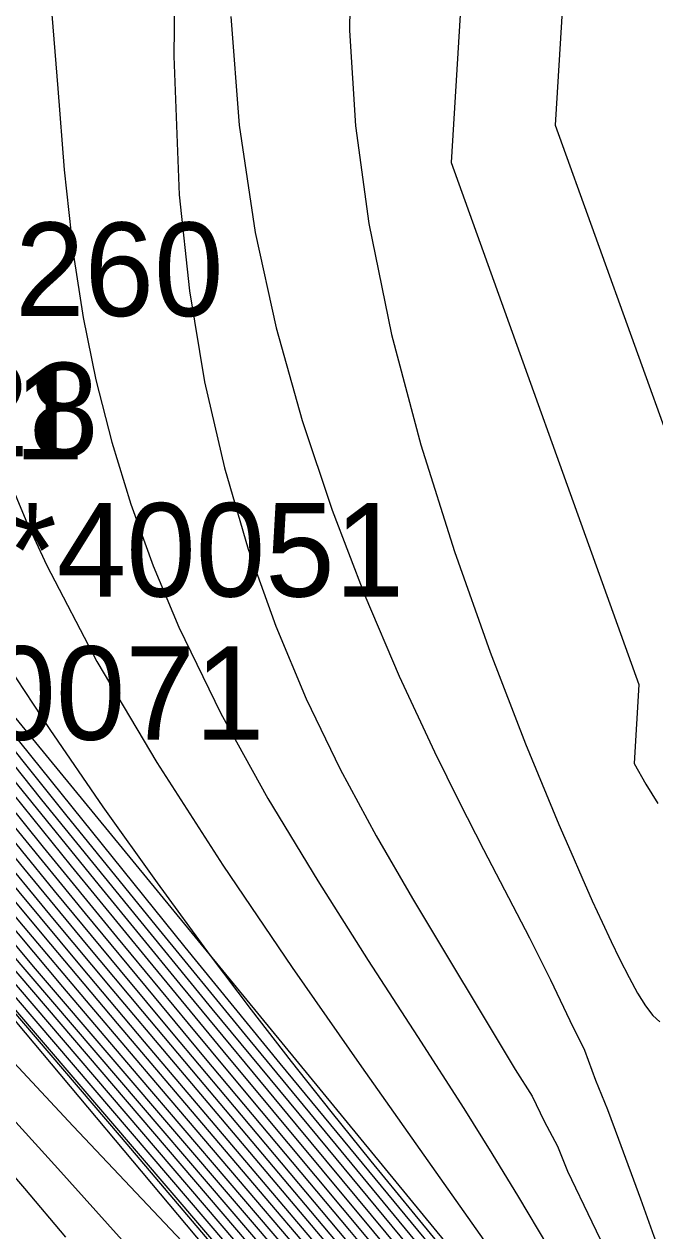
# Model space of a CAD drawing. Extents: x 2356077 to 2359823, y 225951 to 227822.
# Drawn here: x 2357684.69 to 2357701.57, y 226494.13 to 226526.39 of the extents above; entities that cross this region are included whole.
import ezdxf

# ---------------------------------------------------------------- set-up
doc = ezdxf.new("R2010")
doc.units = 0
for name, color, linetype in [('DTM Contours Major', 7, 'Continuous'), ('DTM Contours Minor', 7, 'Continuous'), ('Exist DTM Breakline', 7, 'Continuous'), ('Exist DTM Breakline Cogo Comment', 7, 'Continuous'), ('Exist DTM Breakline Cogo Elevation', 7, 'Continuous'), ('Exist DTM Breakline Cogo Number', 7, 'Continuous'), ('Exist DTM Breakline Underwater', 7, 'Continuous'), ('Exist DTM Breakline Underwater Cogo Comment', 7, 'Continuous'), ('Exist DTM Breakline Underwater Cogo Number', 7, 'Continuous'), ('Exist DTM Drainline', 7, 'Continuous')]:
    doc.layers.add(name, color=color, linetype=linetype)

msp = doc.modelspace()

# ---------------------------------------------------------------- linework, layer by layer
at = {"layer": 'DTM Contours Major'}
for points in [[(2357703.201, 226480.648), (2357697.336, 226487.679), (2357694.398, 226491.189), (2357688.987, 226497.547), (2357687.183, 226499.673), (2357685.399, 226501.79), (2357683.649, 226503.888), (2357682.218, 226505.627), (2357680.815, 226507.356), (2357679.438, 226509.087), (2357678.08, 226510.827), (2357675.426, 226514.319), (2357673.858, 226516.529), (2357672.319, 226518.718), (2357670.791, 226520.936), (2357669.276, 226523.168), (2357667.776, 226525.401), (2357652.498, 226548.245)], [(2357666.007, 226532.375), (2357670.625, 226525.603), (2357672.851, 226522.364), (2357675.098, 226519.191), (2357676.294, 226517.536), (2357677.491, 226515.908), (2357678.709, 226514.281), (2357680.993, 226511.302), (2357683.369, 226508.28), (2357685.792, 226505.256), (2357688.217, 226502.272), (2357690.601, 226499.368), (2357697.571, 226490.934), (2357699.81, 226488.208), (2357704.48, 226482.493)], [(2357688.741, 226529.309), (2357688.689, 226525.533), (2357688.838, 226521.821), (2357689.11, 226519.256), (2357689.517, 226516.825), (2357690.046, 226514.525), (2357690.684, 226512.349), (2357691.419, 226510.292), (2357692.237, 226508.349), (2357693.148, 226506.466), (2357694.104, 226504.689), (2357695.075, 226503.009), (2357697.826, 226498.445), (2357698.282, 226497.73), (2357698.605, 226497.063), (2357698.961, 226496.394), (2357699.226, 226495.725), (2357699.881, 226494.372), (2357700.699, 226492.664), (2357701.131, 226491.783), (2357701.589, 226490.88)], [(2357705.75, 226476.109), (2357697.02, 226486.382), (2357693.933, 226490.007), (2357683.473, 226502.216), (2357681.247, 226504.82), (2357679.079, 226507.457), (2357678.133, 226508.633), (2357677.214, 226509.793), (2357676.315, 226510.948), (2357675.428, 226512.111), (2357674.546, 226513.288), (2357673.655, 226514.502), (2357671.702, 226517.24), (2357669.717, 226520.109), (2357667.738, 226523.055), (2357665.748, 226526.043), (2357663.84, 226528.918)], [(2357703.506, 226481.939), (2357699.737, 226486.519), (2357697.871, 226488.779), (2357696.037, 226490.987), (2357693.403, 226494.135), (2357689.497, 226498.793), (2357688.173, 226500.382), (2357686.331, 226502.609), (2357684.464, 226504.892), (2357682.597, 226507.208), (2357680.752, 226509.536), (2357678.952, 226511.854), (2357677.222, 226514.142), (2357676.064, 226515.711), (2357674.94, 226517.267), (2357673.836, 226518.823), (2357672.741, 226520.389), (2357671.642, 226521.98), (2357670.528, 226523.606), (2357668.847, 226526.073), (2357667.126, 226528.612)], [(2357704.616, 226476.038), (2357701.53, 226479.666), (2357698.646, 226483.037), (2357696.086, 226485.999), (2357693.975, 226488.4), (2357692.977, 226489.507), (2357691.874, 226490.702), (2357690.59, 226492.07), (2357686.001, 226496.927), (2357683.307, 226499.806), (2357680.501, 226502.851), (2357677.698, 226505.963), (2357675.013, 226509.041), (2357674.21, 226509.987), (2357673.426, 226510.926), (2357672.658, 226511.863), (2357671.902, 226512.803), (2357671.153, 226513.752), (2357670.41, 226514.716), (2357668.142, 226517.777), (2357665.898, 226520.967), (2357663.695, 226524.224), (2357661.549, 226527.487)]]:
    msp.add_lwpolyline(points, dxfattribs=at)
at = {"layer": 'DTM Contours Minor'}
for points in [[(2357702.449, 226481.874), (2357697.817, 226487.446), (2357694.719, 226491.158), (2357687.91, 226499.185), (2357686.221, 226501.19), (2357684.553, 226503.189), (2357683.035, 226505.029), (2357681.54, 226506.869), (2357680.067, 226508.713), (2357678.615, 226510.568), (2357677.183, 226512.44), (2357675.763, 226514.283), (2357674.297, 226516.37), (2357672.841, 226518.431), (2357671.401, 226520.512), (2357669.972, 226522.608), (2357668.551, 226524.712), (2357660.297, 226537.024)], [(2357702.397, 226481.289), (2357696.853, 226487.913), (2357694.078, 226491.217), (2357688.364, 226497.915), (2357686.455, 226500.161), (2357684.575, 226502.391), (2357682.746, 226504.587), (2357681.402, 226506.223), (2357680.093, 226507.843), (2357678.81, 226509.46), (2357677.546, 226511.087), (2357676.293, 226512.739), (2357675.051, 226514.411), (2357673.42, 226516.684), (2357671.797, 226519.003), (2357670.181, 226521.359), (2357668.579, 226523.73), (2357666.998, 226526.094), (2357660.664, 226535.59)], [(2357696.773, 226533.514), (2357696.115, 226522.686)], [(2357666.415, 226532.21), (2357671.451, 226524.827), (2357673.912, 226521.274), (2357676.451, 226517.743), (2357677.51, 226516.303), (2357678.577, 226514.873), (2357681.134, 226511.524), (2357683.739, 226508.205), (2357688.984, 226501.709), (2357691.529, 226498.607), (2357697.754, 226491.07), (2357700.145, 226488.157), (2357702.597, 226485.158)], [(2357704.147, 226477.12), (2357701.555, 226480.154), (2357698.992, 226483.141), (2357695.764, 226486.879), (2357692.882, 226490.196), (2357678.365, 226507.143), (2357675.866, 226510.252), (2357674.946, 226511.443), (2357674.042, 226512.631), (2357673.142, 226513.84), (2357670.693, 226517.234), (2357668.424, 226520.611), (2357661.145, 226531.542)], [(2357702.207, 226479.687), (2357699.776, 226482.531), (2357696.563, 226486.275), (2357693.164, 226490.212), (2357679.375, 226506.308), (2357677.089, 226509.113), (2357676.41, 226509.972), (2357675.745, 226510.827), (2357674.45, 226512.518), (2357673.144, 226514.284), (2357670.932, 226517.372), (2357668.815, 226520.496), (2357662.122, 226530.546)], [(2357703.179, 226481.326), (2357698.298, 226487.214), (2357695.041, 226491.126), (2357688.636, 226498.697), (2357687.042, 226500.591), (2357685.456, 226502.491), (2357683.854, 226504.43), (2357682.267, 226506.379), (2357680.697, 226508.338), (2357679.149, 226510.309), (2357677.628, 226512.292), (2357676.088, 226514.287), (2357674.738, 226516.208), (2357673.365, 226518.142), (2357672.01, 226520.089), (2357670.665, 226522.05), (2357669.325, 226524.026), (2357665.083, 226530.329)], [(2357699.317, 226530.529), (2357698.901, 226523.684)], [(2357702.852, 226479.225), (2357697.325, 226485.703), (2357693.509, 226490.152), (2357690.356, 226493.837), (2357680.334, 226505.535), (2357678.117, 226508.239), (2357677.292, 226509.273), (2357676.488, 226510.296), (2357675.699, 226511.317), (2357674.918, 226512.343), (2357674.141, 226513.383), (2357673.361, 226514.445), (2357671.297, 226517.335), (2357669.235, 226520.335), (2357663.015, 226529.675)], [(2357667.701, 226529.454), (2357669.877, 226526.264), (2357671.994, 226523.182), (2357674.072, 226520.215), (2357674.812, 226519.172), (2357675.545, 226518.15), (2357676.278, 226517.14), (2357677.014, 226516.135), (2357677.76, 226515.129), (2357678.521, 226514.115), (2357680.644, 226511.344), (2357682.871, 226508.508), (2357685.155, 226505.654), (2357687.451, 226502.825), (2357689.713, 226500.067), (2357692.812, 226496.318), (2357697.307, 226490.891), (2357699.44, 226488.299), (2357703.899, 226482.85)], [(2357685.8, 226493.963), (2357684.707, 226495.262), (2357682.974, 226497.266), (2357681.132, 226499.347), (2357679.218, 226501.477), (2357675.329, 226505.766), (2357673.431, 226507.87), (2357672.313, 226509.122), (2357671.218, 226510.363), (2357670.141, 226511.609), (2357669.075, 226512.874), (2357668.013, 226514.171), (2357666.95, 226515.515), (2357665.063, 226518.019), (2357663.171, 226520.657), (2357661.296, 226523.373), (2357659.458, 226526.113), (2357657.68, 226528.82)], [(2357693.429, 226528.704), (2357693.391, 226526.218), (2357693.555, 226523.664), (2357693.91, 226521.059), (2357694.52, 226518.09), (2357695.303, 226515.144), (2357696.2, 226512.292), (2357697.154, 226509.602), (2357698.106, 226507.146), (2357698.998, 226504.991), (2357699.314, 226504.258), (2357699.611, 226503.579), (2357699.891, 226502.954), (2357700.153, 226502.383), (2357700.396, 226501.865), (2357700.621, 226501.399), (2357700.873, 226500.9), (2357701.101, 226500.481), (2357701.312, 226500.143), (2357701.511, 226499.889), (2357701.702, 226499.72)], [(2357706.291, 226475.764), (2357695.409, 226488.606), (2357693.156, 226491.259), (2357684.241, 226501.664), (2357682.087, 226504.205), (2357680.012, 226506.717), (2357678.957, 226508.018), (2357677.935, 226509.301), (2357676.936, 226510.578), (2357675.035, 226513.059), (2357673.982, 226514.512), (2357672.122, 226517.117), (2357670.235, 226519.84), (2357668.344, 226522.629), (2357666.471, 226525.432), (2357664.641, 226528.199)], [(2357704.161, 226481.484), (2357700.215, 226486.289), (2357698.268, 226488.652), (2357696.367, 226490.947), (2357693.928, 226493.872), (2357690.316, 226498.19), (2357689.085, 226499.669), (2357687.164, 226501.992), (2357685.203, 226504.388), (2357683.233, 226506.826), (2357681.285, 226509.277), (2357679.389, 226511.712), (2357677.575, 226514.101), (2357676.457, 226515.597), (2357675.465, 226516.975), (2357674.446, 226518.401), (2357673.433, 226519.838), (2357672.417, 226521.297), (2357671.384, 226522.793), (2357669.621, 226525.368), (2357667.807, 226528.036)], [(2357708.927, 226471.171), (2357697.968, 226484.048), (2357691.993, 226491.087), (2357687.295, 226496.621), (2357684.995, 226499.316), (2357682.796, 226501.877), (2357680.749, 226504.238), (2357678.903, 226506.336), (2357676.172, 226509.389), (2357675.341, 226510.339), (2357674.515, 226511.313), (2357673.674, 226512.342), (2357673.142, 226513.017), (2357672.592, 226513.732), (2357672.022, 226514.493), (2357670.038, 226517.254), (2357667.849, 226520.441), (2357665.506, 226523.947), (2357663.063, 226527.667)], [(2357706.835, 226475.417), (2357700.782, 226482.577), (2357695.889, 226488.377), (2357693.453, 226491.257), (2357687.122, 226498.646), (2357684.995, 226501.134), (2357682.92, 226503.597), (2357680.93, 226505.997), (2357679.774, 226507.416), (2357678.653, 226508.814), (2357677.559, 226510.206), (2357676.479, 226511.607), (2357675.426, 226512.996), (2357674.328, 226514.496), (2357672.551, 226516.981), (2357670.755, 226519.565), (2357668.958, 226522.206), (2357667.177, 226524.862), (2357665.431, 226527.491)], [(2357703.91, 226480.775), (2357698.778, 226486.982), (2357697.071, 226489.039), (2357695.371, 226491.075), (2357692.357, 226494.657), (2357689.36, 226498.208), (2357687.861, 226499.992), (2357686.36, 226501.791), (2357684.677, 226503.827), (2357682.996, 226505.886), (2357681.329, 226507.963), (2357679.684, 226510.051), (2357678.071, 226512.144), (2357676.438, 226514.275), (2357673.889, 226517.852), (2357672.618, 226519.667), (2357671.358, 226521.495), (2357670.098, 226523.343), (2357667.305, 226527.471)], [(2357668.488, 226527.458), (2357670.399, 226524.657), (2357672.252, 226521.968), (2357673.198, 226520.609), (2357674.128, 226519.284), (2357675.055, 226517.98), (2357675.989, 226516.685), (2357676.83, 226515.508), (2357677.917, 226514.073), (2357679.821, 226511.575), (2357681.818, 226509.019), (2357683.872, 226506.441), (2357685.946, 226503.878), (2357688.003, 226501.366), (2357690.005, 226498.944), (2357696.693, 226490.913), (2357698.664, 226488.528), (2357702.755, 226483.546)], [(2357704.82, 226474.966), (2357699.96, 226480.058), (2357697.575, 226482.566), (2357695.37, 226484.912), (2357693.757, 226486.66), (2357692.282, 226488.29), (2357690.755, 226490.005), (2357688.446, 226492.617), (2357687.627, 226493.536), (2357685.588, 226495.799), (2357681.076, 226500.755), (2357678.732, 226503.338), (2357676.413, 226505.92), (2357674.184, 226508.445), (2357673.213, 226509.565), (2357672.268, 226510.673), (2357671.342, 226511.78), (2357670.428, 226512.898), (2357669.52, 226514.037), (2357668.611, 226515.208), (2357666.583, 226517.939), (2357664.545, 226520.819), (2357662.523, 226523.783), (2357660.541, 226526.768)], [(2357701.591, 226481.932), (2357696.371, 226488.146), (2357693.762, 226491.241), (2357687.741, 226498.28), (2357685.726, 226500.648), (2357683.749, 226502.993), (2357681.84, 226505.289), (2357680.588, 226506.818), (2357679.372, 226508.328), (2357678.183, 226509.833), (2357677.012, 226511.348), (2357675.848, 226512.887), (2357674.683, 226514.465), (2357672.984, 226516.835), (2357671.276, 226519.285), (2357669.57, 226521.783), (2357667.879, 226524.295), (2357666.216, 226526.79)], [(2357704.643, 226480.221), (2357699.258, 226486.75), (2357697.471, 226488.908), (2357695.705, 226491.031), (2357692.88, 226494.397), (2357690.083, 226497.72), (2357688.679, 226499.393), (2357687.265, 226501.089), (2357685.502, 226503.22), (2357683.729, 226505.391), (2357681.962, 226507.586), (2357680.218, 226509.793), (2357678.512, 226511.998), (2357676.822, 226514.223), (2357675.622, 226515.878), (2357674.414, 226517.56), (2357673.227, 226519.244), (2357672.05, 226520.941), (2357670.87, 226522.661), (2357668.075, 226526.774)], [(2357669.17, 226526.875), (2357671.187, 226523.932), (2357673.141, 226521.117), (2357673.991, 226519.907), (2357674.83, 226518.725), (2357675.666, 226517.56), (2357676.507, 226516.402), (2357677.362, 226515.243), (2357678.239, 226514.069), (2357680.243, 226511.448), (2357682.348, 226508.761), (2357684.513, 226506.05), (2357686.695, 226503.358), (2357688.851, 226500.727), (2357691.968, 226496.96), (2357695.983, 226492.13), (2357699.056, 226488.409), (2357703.325, 226483.2)], [(2357685.43, 226526.644), (2357685.591, 226524.669), (2357685.759, 226522.491), (2357686.004, 226520.21), (2357686.266, 226518.542), (2357686.609, 226516.875), (2357687.034, 226515.212), (2357687.544, 226513.555), (2357688.141, 226511.905), (2357688.828, 226510.265), (2357689.953, 226507.955), (2357691.209, 226505.688), (2357692.542, 226503.481), (2357693.896, 226501.353), (2357695.217, 226499.321), (2357696.451, 226497.404), (2357697.202, 226496.197), (2357697.913, 226495.026), (2357699.468, 226492.426), (2357699.916, 226491.689), (2357700.117, 226491.207), (2357700.236, 226490.786), (2357701.115, 226489.621), (2357704.874, 226484.371)], [(2357690.22, 226526.592), (2357690.439, 226523.689), (2357690.871, 226520.817), (2357691.431, 226518.267), (2357692.126, 226515.787), (2357692.926, 226513.397), (2357693.803, 226511.112), (2357694.727, 226508.952), (2357695.669, 226506.933), (2357696.332, 226505.595), (2357696.982, 226504.327), (2357698.211, 226501.961), (2357698.774, 226500.843), (2357699.292, 226499.754), (2357699.684, 226498.959), (2357699.979, 226498.159), (2357700.293, 226497.369), (2357700.593, 226496.579), (2357701.177, 226494.984), (2357701.54, 226493.985), (2357701.917, 226492.971)], [(2357698.901, 226523.684), (2357702.078, 226514.864)], [(2357696.115, 226522.686), (2357701.14, 226508.735), (2357701.015, 226506.626), (2357701.327, 226506.065), (2357701.646, 226505.555)], [(2357684.254, 226514.283), (2357684.731, 226513.127), (2357685.282, 226511.929), (2357686.637, 226509.349), (2357688.238, 226506.652), (2357690.005, 226503.904), (2357691.856, 226501.169), (2357693.711, 226498.513), (2357698.018, 226492.43)], [(2357684.024, 226509.559), (2357685.372, 226507.533), (2357686.796, 226505.466), (2357688.244, 226503.428), (2357689.667, 226501.488), (2357690.766, 226500.033), (2357691.836, 226498.654), (2357692.895, 226497.319), (2357693.963, 226495.996), (2357695.062, 226494.653), (2357697.847, 226491.268)]]:
    msp.add_lwpolyline(points, dxfattribs=at)
at = {"layer": 'Exist DTM Breakline'}
msp.add_line((2357677.671, 226516.083), (2357739.379, 226441.004), dxfattribs=at)
at = {"layer": 'Exist DTM Breakline Underwater'}
msp.add_line((2357673.929, 226512.255), (2357739.428, 226434.309), dxfattribs=at)
at = {"layer": 'Exist DTM Drainline'}
msp.add_spline([(2357699.586, 226858.192), (2357670.366, 226820.782), (2357623.327, 226796.892), (2357587.218, 226772.268), (2357568.803, 226744.252), (2357555.19, 226717.62), (2357555.017, 226695.126), (2357553.473, 226672.759), (2357563.697, 226642.736), (2357576.526, 226627.993), (2357663.798, 226499.169), (2357732.721, 226415.647), (2357803.211, 226342.215), (2357874.586, 226264.309)], degree=3, dxfattribs=at)

# ---------------------------------------------------------------- texts
at = {"layer": 'Exist DTM Breakline Cogo Comment'}
msp.add_text('BL*40051', height=2.5, dxfattribs=at).set_placement((2357680.171, 226511.083))
at = {"layer": 'Exist DTM Breakline Cogo Elevation'}
msp.add_text('2.28', height=2.5, dxfattribs=at).set_placement((2357680.171, 226514.833))
at = {"layer": 'Exist DTM Breakline Cogo Number'}
msp.add_text('D1260', height=2.5, dxfattribs=at).set_placement((2357680.171, 226518.583))
at = {"layer": 'Exist DTM Breakline Underwater Cogo Comment'}
msp.add_text('BL*40071', height=2.5, dxfattribs=at).set_placement((2357676.429, 226507.255))
at = {"layer": 'Exist DTM Breakline Underwater Cogo Number'}
msp.add_text('D1261', height=2.5, dxfattribs=at).set_placement((2357676.429, 226514.755))

doc.saveas('drawing.dxf')
